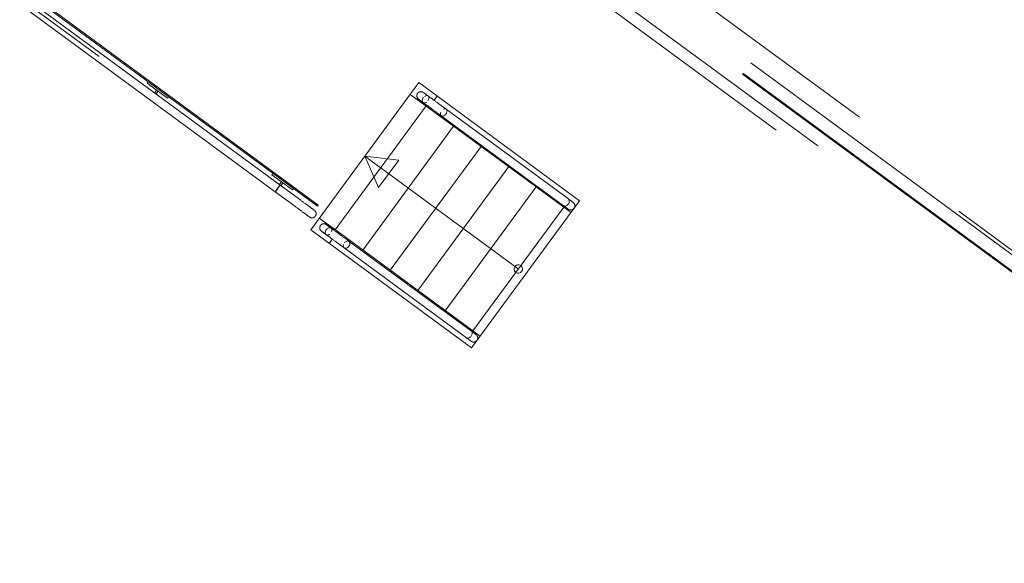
# Model space of a CAD drawing. Header units: metres. Extents: x 135583 to 135939, y 457896 to 458258.
# Tile 468 of 599: x 135751.91 to 135757.67, y 458050.15 to 458053.34. Entities that reach past the tile are written whole.
import ezdxf

# ---------------------------------------------------------------- set-up
doc = ezdxf.new("R2010")
doc.units = ezdxf.units.M
doc.linetypes.add('Hidden', pattern=[4, 2, -2])
doc.layers.add('NIEUWE INSTALLATIE', color=250, linetype='Continuous', lineweight=0)

msp = doc.modelspace()

# ---------------------------------------------------------------- linework, layer by layer
at = {"layer": 'NIEUWE INSTALLATIE', "linetype": 'Hidden'}
for p, q in [((135759.0198, 458051.0292), (135750.9657, 458056.9464)), ((135759.0198, 458051.0292), (135750.9657, 458056.9464)), ((135750.7618, 458054.3042), (135753.5661, 458052.244)), ((135750.7618, 458054.3042), (135753.5661, 458052.244)), ((135757.8018, 458051.8992), (135755.0661, 458053.9091)), ((135757.8018, 458051.8992), (135755.0661, 458053.9091)), ((135755.2156, 458053.9482), (135763.8748, 458047.5864)), ((135755.2156, 458053.9482), (135763.8748, 458047.5864)), ((135754.7263, 458053.8733), (135759.5011, 458050.3654)), ((135754.7263, 458053.8733), (135759.5011, 458050.3654)), ((135757.7562, 458051.8372), (135755.0205, 458053.847)), ((135757.7562, 458051.8372), (135755.0205, 458053.847)), ((135757.7526, 458051.8324), (135755.017, 458053.8422)), ((135757.7526, 458051.8324), (135755.017, 458053.8422)), ((135754.9714, 458053.7801), (135757.707, 458051.7703)), ((135754.9714, 458053.7801), (135757.707, 458051.7703)), ((135753.6127, 458052.1043), (135754.2462, 458052.9666)), ((135754.2462, 458052.9666), (135755.1875, 458052.275)), ((135755.1875, 458052.275), (135754.554, 458051.4127)), ((135754.554, 458051.4127), (135753.6127, 458052.1043))]:
    msp.add_line(p, q, dxfattribs=at)
at = {"layer": 'NIEUWE INSTALLATIE'}
for p, q in [((135753.4331, 458052.3665), (135750.7897, 458054.3085)), ((135753.4509, 458052.3907), (135750.8317, 458054.3149)), ((135750.8429, 458054.3166), (135753.4556, 458052.3971)), ((135750.7222, 458054.2982), (135753.4045, 458052.3275)), ((135752.6538, 458052.9639), (135752.6597, 458052.9719)), ((135752.7747, 458052.875), (135752.6538, 458052.9639)), ((135752.698, 458052.9059), (135752.7102, 458052.9224)), ((135752.7182, 458052.9165), (135752.7061, 458052.8999)), ((135752.7102, 458052.9224), (135752.7182, 458052.9165)), ((135752.7806, 458052.8831), (135752.7747, 458052.875)), ((135754.3034, 458052.8191), (135754.1959, 458052.8981)), ((135754.2886, 458052.83), (135754.1959, 458052.8981)), ((135754.3537, 458052.8876), (135754.3342, 458052.8611)), ((135753.7557, 458052.1047), (135754.2886, 458052.83)), ((135754.3081, 458052.8254), (135754.3034, 458052.8191)), ((135755.1372, 458052.2065), (135754.3034, 458052.8191)), ((135755.1216, 458052.2852), (135754.4057, 458052.8111)), ((135754.3768, 458052.7724), (135754.3771, 458052.7722)), ((135754.3771, 458052.7722), (135755.094, 458052.2455)), ((135753.9169, 458051.9863), (135754.4497, 458052.7116)), ((135754.0781, 458051.8678), (135754.6109, 458052.5931)), ((135753.9295, 458052.5354), (135754.0098, 458052.3523)), ((135753.9295, 458052.5354), (135754.1283, 458052.5135)), ((135754.828, 458051.8753), (135753.9295, 458052.5354)), ((135754.0098, 458052.3523), (135754.1283, 458052.5135)), ((135754.2392, 458051.7494), (135754.7721, 458052.4747)), ((135753.3845, 458052.427), (135753.3904, 458052.4351)), ((135753.5054, 458052.3382), (135753.3845, 458052.427)), ((135753.4225, 458052.352), (135753.4045, 458052.3275)), ((135753.4188, 458052.347), (135753.4151, 458052.342)), ((135753.4289, 458052.3608), (135753.426, 458052.3568)), ((135753.4288, 458052.369), (135753.4409, 458052.3856)), ((135753.4331, 458052.3665), (135753.4326, 458052.3658)), ((135753.4331, 458052.3665), (135753.554, 458052.2777)), ((135753.449, 458052.3796), (135753.4368, 458052.3631)), ((135753.4409, 458052.3856), (135753.449, 458052.3796)), ((135753.4556, 458052.3971), (135753.4509, 458052.3907)), ((135753.4509, 458052.3907), (135753.4556, 458052.3971)), ((135753.6523, 458052.2426), (135753.4509, 458052.3907)), ((135753.4556, 458052.3971), (135753.6571, 458052.2491)), ((135754.4004, 458051.631), (135754.9333, 458052.3563)), ((135753.5254, 458052.2388), (135753.4045, 458052.3276)), ((135753.5113, 458052.3463), (135753.5054, 458052.3382)), ((135753.5254, 458052.2388), (135753.5262, 458052.2381)), ((135753.6571, 458052.2491), (135753.6523, 458052.2426)), ((135754.5616, 458051.5126), (135755.0945, 458052.2379)), ((135753.663, 458052.1728), (135753.7705, 458052.0938)), ((135753.663, 458052.1728), (135753.7557, 458052.1047)), ((135753.7649, 458052.0861), (135753.7705, 458052.0938)), ((135753.7705, 458052.0938), (135754.6043, 458051.4812)), ((135753.7202, 458052.0253), (135753.7388, 458052.0506)), ((135753.8378, 458052.0371), (135753.8374, 458052.0374)), ((135754.5537, 458051.5112), (135753.8379, 458052.0371)), ((135753.8083, 458051.9988), (135754.5251, 458051.4722))]:
    msp.add_line(p, q, dxfattribs=at)
at = {"layer": 'NIEUWE INSTALLATIE', "flags": 128}
for points in [[(135754.2437, 458052.8702), (135754.2429, 458052.8708), (135754.2422, 458052.8714), (135754.2415, 458052.8721), (135754.2408, 458052.8727), (135754.2401, 458052.8734), (135754.2395, 458052.8742), (135754.2389, 458052.8749), (135754.2383, 458052.8757), (135754.2377, 458052.8765), (135754.2372, 458052.8773), (135754.2368, 458052.8782), (135754.2363, 458052.879), (135754.2359, 458052.8799), (135754.2355, 458052.8808), (135754.2352, 458052.8817), (135754.2349, 458052.8826), (135754.2346, 458052.8835), (135754.2344, 458052.8845), (135754.2342, 458052.8854), (135754.2341, 458052.8864), (135754.2339, 458052.8873), (135754.2339, 458052.8883), (135754.2338, 458052.8893), (135754.2338, 458052.8902), (135754.2339, 458052.8912), (135754.234, 458052.8922), (135754.2341, 458052.8931), (135754.2342, 458052.8941), (135754.2344, 458052.895), (135754.2347, 458052.896), (135754.2349, 458052.8969), (135754.2352, 458052.8978), (135754.2356, 458052.8987), (135754.236, 458052.8996), (135754.2364, 458052.9005), (135754.2368, 458052.9013), (135754.2373, 458052.9022), (135754.2378, 458052.903), (135754.2384, 458052.9038), (135754.2385, 458052.904)], [(135754.2385, 458052.904), (135754.2391, 458052.9047), (135754.2397, 458052.9055), (135754.2404, 458052.9062), (135754.241, 458052.9069), (135754.2417, 458052.9076), (135754.2425, 458052.9082), (135754.2432, 458052.9088), (135754.244, 458052.9094), (135754.2448, 458052.9099), (135754.2456, 458052.9104), (135754.2465, 458052.9109), (135754.2473, 458052.9113), (135754.2482, 458052.9118), (135754.2491, 458052.9121), (135754.25, 458052.9125), (135754.2509, 458052.9128), (135754.2518, 458052.913), (135754.2528, 458052.9133), (135754.2537, 458052.9134), (135754.2547, 458052.9136), (135754.2556, 458052.9137), (135754.2566, 458052.9138), (135754.2576, 458052.9138), (135754.2585, 458052.9138), (135754.2595, 458052.9138), (135754.2605, 458052.9137), (135754.2614, 458052.9136), (135754.2624, 458052.9134), (135754.2633, 458052.9132), (135754.2643, 458052.913), (135754.2652, 458052.9127), (135754.2661, 458052.9124), (135754.267, 458052.9121), (135754.2679, 458052.9117), (135754.2688, 458052.9113), (135754.2696, 458052.9108), (135754.2705, 458052.9104), (135754.2713, 458052.9098), (135754.2721, 458052.9093), (135754.2723, 458052.9091)], [(135754.2437, 458052.8702), (135754.2437, 458052.8702), (135754.2439, 458052.87), (135754.2443, 458052.8698), (135754.2447, 458052.8695), (135754.2453, 458052.869), (135754.246, 458052.8685), (135754.2468, 458052.8679), (135754.2478, 458052.8672), (135754.2488, 458052.8664), (135754.25, 458052.8655), (135754.2514, 458052.8646), (135754.2528, 458052.8635), (135754.2543, 458052.8624), (135754.256, 458052.8612), (135754.2578, 458052.8599), (135754.2596, 458052.8585), (135754.2616, 458052.857), (135754.2637, 458052.8555), (135754.2659, 458052.8539), (135754.2681, 458052.8523), (135754.2705, 458052.8505), (135754.2729, 458052.8487), (135754.2754, 458052.8469), (135754.278, 458052.845), (135754.2807, 458052.843), (135754.2835, 458052.841), (135754.2863, 458052.8389), (135754.2892, 458052.8368), (135754.2921, 458052.8347), (135754.2951, 458052.8325), (135754.2981, 458052.8302), (135754.3012, 458052.828), (135754.3043, 458052.8257), (135754.3074, 458052.8234), (135754.3106, 458052.8211), (135754.3138, 458052.8187), (135754.317, 458052.8164), (135754.3202, 458052.814), (135754.3234, 458052.8116), (135754.3266, 458052.8093), (135754.3298, 458052.8069), (135754.3331, 458052.8046), (135754.3362, 458052.8022), (135754.3394, 458052.7999), (135754.3426, 458052.7976), (135754.3457, 458052.7953), (135754.3488, 458052.793), (135754.3518, 458052.7907), (135754.3548, 458052.7885), (135754.3578, 458052.7864), (135754.3607, 458052.7842), (135754.3636, 458052.7821), (135754.3663, 458052.7801), (135754.3691, 458052.7781), (135754.3717, 458052.7762), (135754.3743, 458052.7743), (135754.3767, 458052.7724), (135754.3771, 458052.7722)], [(135754.2488, 458052.8664), (135754.2482, 458052.8669), (135754.2472, 458052.8677), (135754.2463, 458052.8683), (135754.2455, 458052.8688), (135754.2449, 458052.8693), (135754.2444, 458052.8697), (135754.244, 458052.8699), (135754.2438, 458052.8701), (135754.2437, 458052.8702)], [(135754.4057, 458052.8111), (135754.4033, 458052.8129), (135754.4007, 458052.8148), (135754.3981, 458052.8167), (135754.3954, 458052.8187), (135754.3926, 458052.8207), (135754.3898, 458052.8228), (135754.3869, 458052.8249), (135754.3839, 458052.8271), (135754.3809, 458052.8293), (135754.3779, 458052.8315), (135754.3748, 458052.8338), (135754.3717, 458052.8361), (135754.3685, 458052.8384), (135754.3654, 458052.8407), (135754.3622, 458052.8431), (135754.359, 458052.8455), (135754.3557, 458052.8478), (135754.3525, 458052.8502), (135754.3493, 458052.8526), (135754.3461, 458052.8549), (135754.3429, 458052.8573), (135754.3397, 458052.8596), (135754.3365, 458052.8619), (135754.3334, 458052.8642), (135754.3303, 458052.8665), (135754.3272, 458052.8688), (135754.3242, 458052.871), (135754.3212, 458052.8732), (135754.3182, 458052.8754), (135754.3153, 458052.8775), (135754.3125, 458052.8796), (135754.3098, 458052.8816), (135754.3071, 458052.8836), (135754.3045, 458052.8855), (135754.3019, 458052.8874), (135754.2995, 458052.8892), (135754.2971, 458052.8909), (135754.2948, 458052.8926), (135754.2926, 458052.8942), (135754.2905, 458052.8957), (135754.2885, 458052.8972), (135754.2867, 458052.8986), (135754.2849, 458052.8999), (135754.2832, 458052.9011), (135754.2816, 458052.9023), (135754.2802, 458052.9033), (135754.2788, 458052.9043), (135754.2776, 458052.9052), (135754.2765, 458052.906), (135754.2756, 458052.9067), (135754.2747, 458052.9073), (135754.274, 458052.9079), (135754.2734, 458052.9083), (135754.2729, 458052.9087), (135754.2726, 458052.9089), (135754.2724, 458052.9091), (135754.2723, 458052.9091)], [(135754.2723, 458052.9091), (135754.2723, 458052.9091), (135754.2725, 458052.9089), (135754.2729, 458052.9087), (135754.2733, 458052.9084), (135754.2739, 458052.908), (135754.2746, 458052.9074), (135754.2754, 458052.9068), (135754.2764, 458052.9061), (135754.2774, 458052.9053), (135754.2776, 458052.9052)], [(135753.606, 458052.1795), (135753.6059, 458052.1796), (135753.6057, 458052.1797), (135753.6054, 458052.18), (135753.6049, 458052.1803), (135753.6044, 458052.1807), (135753.6037, 458052.1812), (135753.6028, 458052.1819), (135753.6019, 458052.1826), (135753.6008, 458052.1833), (135753.5996, 458052.1842), (135753.5983, 458052.1852), (135753.5969, 458052.1862), (135753.5953, 458052.1874), (135753.5937, 458052.1886), (135753.5919, 458052.1899), (135753.59, 458052.1913), (135753.588, 458052.1927), (135753.586, 458052.1942), (135753.5838, 458052.1958), (135753.5815, 458052.1975), (135753.5792, 458052.1992), (135753.5767, 458052.201), (135753.5742, 458052.2029), (135753.5716, 458052.2048), (135753.5689, 458052.2068), (135753.5662, 458052.2088), (135753.5634, 458052.2108), (135753.5605, 458052.213), (135753.5576, 458052.2151), (135753.5546, 458052.2173), (135753.5516, 458052.2195), (135753.5485, 458052.2218), (135753.5454, 458052.2241), (135753.5422, 458052.2264), (135753.5391, 458052.2287), (135753.5359, 458052.231), (135753.5327, 458052.2334), (135753.5295, 458052.2357), (135753.5262, 458052.2381), (135753.5254, 458052.2388)], [(135753.554, 458052.2777), (135753.5572, 458052.2753), (135753.5604, 458052.2729), (135753.5636, 458052.2706), (135753.5668, 458052.2682), (135753.57, 458052.2659), (135753.5731, 458052.2636), (135753.5762, 458052.2613), (135753.5793, 458052.2591), (135753.5824, 458052.2568), (135753.5854, 458052.2546), (135753.5883, 458052.2525), (135753.5912, 458052.2503), (135753.594, 458052.2483), (135753.5968, 458052.2462), (135753.5995, 458052.2442), (135753.6021, 458052.2423), (135753.6046, 458052.2404), (135753.6071, 458052.2386), (135753.6095, 458052.2369), (135753.6118, 458052.2352), (135753.614, 458052.2336), (135753.6161, 458052.232), (135753.6181, 458052.2306), (135753.62, 458052.2292), (135753.6218, 458052.2279), (135753.6235, 458052.2266), (135753.6251, 458052.2255), (135753.6265, 458052.2244), (135753.6279, 458052.2234), (135753.6291, 458052.2225), (135753.6302, 458052.2217), (135753.6312, 458052.221), (135753.632, 458052.2203), (135753.6328, 458052.2198), (135753.6334, 458052.2193), (135753.6339, 458052.219), (135753.6342, 458052.2187), (135753.6345, 458052.2185), (135753.6346, 458052.2185)], [(135755.094, 458052.2455), (135755.0958, 458052.2441), (135755.0982, 458052.2424), (135755.1004, 458052.2408), (135755.1025, 458052.2393), (135755.1045, 458052.2378), (135755.1064, 458052.2364), (135755.1082, 458052.2351), (135755.1099, 458052.2338), (135755.1115, 458052.2326), (135755.113, 458052.2316), (135755.1143, 458052.2306), (135755.1156, 458052.2297), (135755.1167, 458052.2288), (135755.1177, 458052.2281), (135755.1186, 458052.2275), (135755.1193, 458052.2269), (135755.1199, 458052.2264), (135755.1204, 458052.2261), (135755.1208, 458052.2258), (135755.121, 458052.2256), (135755.1212, 458052.2255)], [(135755.1498, 458052.2645), (135755.1497, 458052.2645), (135755.1495, 458052.2647), (135755.1492, 458052.2649), (135755.1487, 458052.2652), (135755.1482, 458052.2656), (135755.1475, 458052.2662), (135755.1466, 458052.2668), (135755.1457, 458052.2675), (135755.1446, 458052.2683), (135755.1434, 458052.2691), (135755.1421, 458052.2701), (135755.1407, 458052.2712), (135755.1391, 458052.2723), (135755.1375, 458052.2735), (135755.1357, 458052.2748), (135755.1338, 458052.2762), (135755.1318, 458052.2776), (135755.1298, 458052.2792), (135755.1276, 458052.2808), (135755.1253, 458052.2824), (135755.123, 458052.2842), (135755.1221, 458052.2848)], [(135755.1446, 458052.2682), (135755.1455, 458052.2676), (135755.1465, 458052.2669), (135755.1473, 458052.2663), (135755.1481, 458052.2657), (135755.1487, 458052.2653), (135755.1491, 458052.2649), (135755.1495, 458052.2647), (135755.1497, 458052.2645), (135755.1498, 458052.2645)], [(135755.1498, 458052.2645), (135755.1505, 458052.2639), (135755.1513, 458052.2633), (135755.152, 458052.2626), (135755.1527, 458052.2619), (135755.1533, 458052.2612), (135755.154, 458052.2605), (135755.1546, 458052.2598), (135755.1552, 458052.259), (135755.1557, 458052.2582), (135755.1562, 458052.2574), (135755.1567, 458052.2565), (135755.1571, 458052.2557), (135755.1575, 458052.2548), (135755.1579, 458052.2539), (135755.1583, 458052.253), (135755.1586, 458052.2521), (135755.1588, 458052.2511), (135755.159, 458052.2502), (135755.1592, 458052.2493), (135755.1594, 458052.2483), (135755.1595, 458052.2473), (135755.1596, 458052.2464), (135755.1596, 458052.2454), (135755.1596, 458052.2444), (135755.1596, 458052.2435), (135755.1595, 458052.2425), (135755.1594, 458052.2416), (135755.1592, 458052.2406), (135755.159, 458052.2397), (135755.1588, 458052.2387), (135755.1585, 458052.2378), (135755.1582, 458052.2369), (135755.1579, 458052.236), (135755.1575, 458052.2351), (135755.1571, 458052.2342), (135755.1566, 458052.2334), (135755.1561, 458052.2325), (135755.1558, 458052.2319)], [(135753.6008, 458052.1833), (135753.6016, 458052.1828), (135753.6026, 458052.182), (135753.6034, 458052.1814), (135753.6042, 458052.1809), (135753.6048, 458052.1804), (135753.6053, 458052.1801), (135753.6056, 458052.1798), (135753.6059, 458052.1796), (135753.606, 458052.1796)], [(135753.606, 458052.1795), (135753.6068, 458052.179), (135753.6076, 458052.1785), (135753.6084, 458052.178), (135753.6093, 458052.1775), (135753.6101, 458052.1771), (135753.611, 458052.1767), (135753.6119, 458052.1764), (135753.6128, 458052.176), (135753.6137, 458052.1758), (135753.6147, 458052.1755), (135753.6156, 458052.1753), (135753.6166, 458052.1751), (135753.6175, 458052.175), (135753.6185, 458052.1749), (135753.6195, 458052.1749), (135753.6204, 458052.1749), (135753.6214, 458052.1749), (135753.6223, 458052.1749), (135753.6233, 458052.1751), (135753.6243, 458052.1752), (135753.6252, 458052.1754), (135753.6262, 458052.1756), (135753.6271, 458052.1758), (135753.628, 458052.1761), (135753.6289, 458052.1765), (135753.6298, 458052.1768), (135753.6307, 458052.1772), (135753.6316, 458052.1777), (135753.6324, 458052.1781), (135753.6332, 458052.1786), (135753.634, 458052.1792), (135753.6348, 458052.1797), (135753.6356, 458052.1803), (135753.6363, 458052.181), (135753.637, 458052.1816), (135753.6377, 458052.1823), (135753.6384, 458052.183), (135753.639, 458052.1837), (135753.6396, 458052.1845), (135753.6397, 458052.1847)], [(135753.6346, 458052.2185), (135753.6345, 458052.2185), (135753.6343, 458052.2187), (135753.634, 458052.2189), (135753.6335, 458052.2192), (135753.633, 458052.2197), (135753.6323, 458052.2202), (135753.6314, 458052.2208), (135753.6305, 458052.2215), (135753.6294, 458052.2223), (135753.6291, 458052.2225)], [(135753.6397, 458052.1847), (135753.6403, 458052.1855), (135753.6408, 458052.1863), (135753.6413, 458052.1871), (135753.6418, 458052.188), (135753.6422, 458052.1889), (135753.6426, 458052.1897), (135753.6429, 458052.1906), (135753.6432, 458052.1916), (135753.6435, 458052.1925), (135753.6438, 458052.1934), (135753.644, 458052.1944), (135753.6441, 458052.1953), (135753.6443, 458052.1963), (135753.6444, 458052.1972), (135753.6444, 458052.1982), (135753.6444, 458052.1992), (135753.6444, 458052.2001), (135753.6443, 458052.2011), (135753.6442, 458052.2021), (135753.6441, 458052.203), (135753.6439, 458052.204), (135753.6437, 458052.2049), (135753.6434, 458052.2058), (135753.6431, 458052.2068), (135753.6428, 458052.2077), (135753.6424, 458052.2086), (135753.642, 458052.2094), (135753.6416, 458052.2103), (135753.6411, 458052.2111), (135753.6406, 458052.212), (135753.6401, 458052.2128), (135753.6395, 458052.2136), (135753.6389, 458052.2143), (135753.6383, 458052.215), (135753.6377, 458052.2158), (135753.637, 458052.2164), (135753.6363, 458052.2171), (135753.6355, 458052.2177), (135753.6348, 458052.2183), (135753.6346, 458052.2185)], [(135755.1212, 458052.2255), (135755.1211, 458052.2256), (135755.1209, 458052.2257), (135755.1206, 458052.226), (135755.1201, 458052.2263), (135755.1196, 458052.2267), (135755.1189, 458052.2272), (135755.118, 458052.2278), (135755.1171, 458052.2285), (135755.116, 458052.2293), (135755.1156, 458052.2296)], [(135755.154, 458052.2295), (135755.1537, 458052.2292), (135755.1531, 458052.2285), (135755.1524, 458052.2278), (135755.1517, 458052.2271), (135755.151, 458052.2265), (135755.1502, 458052.2259), (135755.1494, 458052.2253), (135755.1486, 458052.2248), (135755.1478, 458052.2243), (135755.147, 458052.2238), (135755.1461, 458052.2233), (135755.1453, 458052.2229), (135755.1444, 458052.2225), (135755.1435, 458052.2222), (135755.1425, 458052.2219), (135755.1416, 458052.2216), (135755.1407, 458052.2214), (135755.1397, 458052.2212), (135755.1388, 458052.2211), (135755.1378, 458052.221), (135755.1368, 458052.2209), (135755.1359, 458052.2209), (135755.1349, 458052.2209), (135755.134, 458052.2209), (135755.133, 458052.221), (135755.132, 458052.2211), (135755.1311, 458052.2213), (135755.1301, 458052.2214), (135755.1292, 458052.2217), (135755.1283, 458052.2219), (135755.1273, 458052.2223), (135755.1264, 458052.2226), (135755.1256, 458052.223), (135755.1247, 458052.2234), (135755.1238, 458052.2238), (135755.123, 458052.2243), (135755.1222, 458052.2248), (135755.1214, 458052.2254), (135755.1212, 458052.2255)], [(135753.6753, 458052.0966), (135753.6745, 458052.0971), (135753.6738, 458052.0978), (135753.6731, 458052.0984), (135753.6724, 458052.0991), (135753.6717, 458052.0998), (135753.6711, 458052.1005), (135753.6705, 458052.1013), (135753.6699, 458052.102), (135753.6694, 458052.1028), (135753.6688, 458052.1037), (135753.6684, 458052.1045), (135753.6679, 458052.1054), (135753.6675, 458052.1062), (135753.6671, 458052.1071), (135753.6668, 458052.108), (135753.6665, 458052.109), (135753.6662, 458052.1099), (135753.666, 458052.1108), (135753.6658, 458052.1118), (135753.6657, 458052.1127), (135753.6656, 458052.1137), (135753.6655, 458052.1146), (135753.6654, 458052.1156), (135753.6654, 458052.1166), (135753.6655, 458052.1175), (135753.6656, 458052.1185), (135753.6657, 458052.1195), (135753.6658, 458052.1204), (135753.666, 458052.1214), (135753.6663, 458052.1223), (135753.6665, 458052.1232), (135753.6668, 458052.1241), (135753.6672, 458052.125), (135753.6676, 458052.1259), (135753.668, 458052.1268), (135753.6684, 458052.1277), (135753.6689, 458052.1285), (135753.6694, 458052.1293), (135753.67, 458052.1301), (135753.6701, 458052.1303)], [(135753.6701, 458052.1303), (135753.6707, 458052.1311), (135753.6713, 458052.1318), (135753.672, 458052.1325), (135753.6727, 458052.1332), (135753.6734, 458052.1339), (135753.6741, 458052.1345), (135753.6748, 458052.1351), (135753.6756, 458052.1357), (135753.6764, 458052.1363), (135753.6772, 458052.1368), (135753.6781, 458052.1373), (135753.6789, 458052.1377), (135753.6798, 458052.1381), (135753.6807, 458052.1385), (135753.6816, 458052.1388), (135753.6825, 458052.1391), (135753.6834, 458052.1394), (135753.6844, 458052.1396), (135753.6853, 458052.1398), (135753.6863, 458052.1399), (135753.6872, 458052.1401), (135753.6882, 458052.1401), (135753.6892, 458052.1402), (135753.6901, 458052.1402), (135753.6911, 458052.1401), (135753.6921, 458052.14), (135753.693, 458052.1399), (135753.694, 458052.1398), (135753.6949, 458052.1396), (135753.6959, 458052.1393), (135753.6968, 458052.1391), (135753.6977, 458052.1388), (135753.6986, 458052.1384), (135753.6995, 458052.138), (135753.7004, 458052.1376), (135753.7012, 458052.1372), (135753.7021, 458052.1367), (135753.7029, 458052.1362), (135753.7037, 458052.1356), (135753.7039, 458052.1355)], [(135753.7039, 458052.1355), (135753.704, 458052.1354), (135753.7041, 458052.1353), (135753.7045, 458052.1351), (135753.7049, 458052.1347), (135753.7055, 458052.1343), (135753.7062, 458052.1338), (135753.707, 458052.1332), (135753.708, 458052.1325), (135753.7091, 458052.1317), (135753.7092, 458052.1316)], [(135753.8374, 458052.0374), (135753.8349, 458052.0392), (135753.8323, 458052.0411), (135753.8297, 458052.0431), (135753.827, 458052.045), (135753.8242, 458052.0471), (135753.8214, 458052.0492), (135753.8185, 458052.0513), (135753.8155, 458052.0535), (135753.8125, 458052.0557), (135753.8095, 458052.0579), (135753.8064, 458052.0602), (135753.8033, 458052.0625), (135753.8002, 458052.0648), (135753.797, 458052.0671), (135753.7938, 458052.0694), (135753.7906, 458052.0718), (135753.7874, 458052.0742), (135753.7841, 458052.0765), (135753.7809, 458052.0789), (135753.7777, 458052.0813), (135753.7745, 458052.0836), (135753.7713, 458052.086), (135753.7681, 458052.0883), (135753.765, 458052.0906), (135753.7619, 458052.0929), (135753.7588, 458052.0951), (135753.7558, 458052.0974), (135753.7528, 458052.0996), (135753.7498, 458052.1017), (135753.747, 458052.1038), (135753.7441, 458052.1059), (135753.7414, 458052.1079), (135753.7387, 458052.1099), (135753.7361, 458052.1118), (135753.7335, 458052.1137), (135753.7311, 458052.1155), (135753.7287, 458052.1173), (135753.7264, 458052.1189), (135753.7242, 458052.1205), (135753.7221, 458052.1221), (135753.7202, 458052.1235), (135753.7183, 458052.1249), (135753.7165, 458052.1262), (135753.7148, 458052.1275), (135753.7132, 458052.1286), (135753.7118, 458052.1297), (135753.7105, 458052.1307), (135753.7092, 458052.1316), (135753.7081, 458052.1324), (135753.7072, 458052.1331), (135753.7063, 458052.1337), (135753.7056, 458052.1342), (135753.705, 458052.1347), (135753.7045, 458052.135), (135753.7042, 458052.1353), (135753.704, 458052.1354), (135753.7039, 458052.1355)], [(135753.6804, 458052.0928), (135753.6798, 458052.0933), (135753.6788, 458052.094), (135753.6779, 458052.0946), (135753.6771, 458052.0952), (135753.6765, 458052.0957), (135753.676, 458052.096), (135753.6757, 458052.0963), (135753.6754, 458052.0965), (135753.6753, 458052.0966)], [(135753.6753, 458052.0966), (135753.6754, 458052.0965), (135753.6755, 458052.0964), (135753.6759, 458052.0961), (135753.6763, 458052.0958), (135753.6769, 458052.0954), (135753.6776, 458052.0949), (135753.6784, 458052.0943), (135753.6794, 458052.0936), (135753.6805, 458052.0928), (135753.6817, 458052.0919), (135753.683, 458052.0909), (135753.6844, 458052.0899), (135753.6859, 458052.0887), (135753.6876, 458052.0875), (135753.6894, 458052.0862), (135753.6912, 458052.0848), (135753.6932, 458052.0834), (135753.6953, 458052.0819), (135753.6975, 458052.0803), (135753.6997, 458052.0786), (135753.7021, 458052.0769), (135753.7045, 458052.0751), (135753.7071, 458052.0732), (135753.7097, 458052.0713), (135753.7123, 458052.0693), (135753.7151, 458052.0673), (135753.7179, 458052.0653), (135753.7208, 458052.0632), (135753.7237, 458052.061), (135753.7267, 458052.0588), (135753.7297, 458052.0566), (135753.7328, 458052.0543), (135753.7359, 458052.052), (135753.739, 458052.0497), (135753.7422, 458052.0474), (135753.7454, 458052.0451), (135753.7486, 458052.0427), (135753.7518, 458052.0404), (135753.755, 458052.038), (135753.7582, 458052.0356), (135753.7615, 458052.0333), (135753.7647, 458052.0309), (135753.7679, 458052.0286), (135753.771, 458052.0262), (135753.7742, 458052.0239), (135753.7773, 458052.0216), (135753.7804, 458052.0193), (135753.7835, 458052.0171), (135753.7865, 458052.0149), (135753.7894, 458052.0127), (135753.7923, 458052.0106), (135753.7952, 458052.0085), (135753.7979, 458052.0064), (135753.8007, 458052.0045), (135753.8033, 458052.0025), (135753.8059, 458052.0006), (135753.8083, 458051.9989)], [(135754.5814, 458051.4908), (135754.5813, 458051.4909), (135754.5811, 458051.491), (135754.5808, 458051.4912), (135754.5803, 458051.4916), (135754.5798, 458051.492), (135754.5791, 458051.4925), (135754.5782, 458051.4931), (135754.5773, 458051.4938), (135754.5762, 458051.4946), (135754.575, 458051.4955), (135754.5737, 458051.4965), (135754.5723, 458051.4975), (135754.5707, 458051.4986), (135754.5691, 458051.4999), (135754.5673, 458051.5012), (135754.5654, 458051.5025), (135754.5635, 458051.504), (135754.5614, 458051.5055), (135754.5592, 458051.5071), (135754.5569, 458051.5088), (135754.5546, 458051.5105), (135754.5537, 458051.5112)], [(135754.5537, 458051.5111), (135754.5542, 458051.5108), (135754.5545, 458051.5105)], [(135754.5762, 458051.4946), (135754.5771, 458051.4939), (135754.5781, 458051.4932), (135754.5789, 458051.4926), (135754.5797, 458051.4921), (135754.5803, 458051.4916), (135754.5807, 458051.4913), (135754.5811, 458051.491), (135754.5813, 458051.4909), (135754.5814, 458051.4908)], [(135754.5814, 458051.4908), (135754.5821, 458051.4902), (135754.5829, 458051.4896), (135754.5836, 458051.489), (135754.5843, 458051.4883), (135754.585, 458051.4876), (135754.5856, 458051.4869), (135754.5862, 458051.4861), (135754.5868, 458051.4853), (135754.5873, 458051.4845), (135754.5878, 458051.4837), (135754.5883, 458051.4829), (135754.5887, 458051.482), (135754.5892, 458051.4811), (135754.5895, 458051.4802), (135754.5899, 458051.4793), (135754.5902, 458051.4784), (135754.5904, 458051.4775), (135754.5907, 458051.4766), (135754.5909, 458051.4756), (135754.591, 458051.4747), (135754.5911, 458051.4737), (135754.5912, 458051.4727), (135754.5912, 458051.4718), (135754.5912, 458051.4708), (135754.5912, 458051.4698), (135754.5911, 458051.4689), (135754.591, 458051.4679), (135754.5908, 458051.467), (135754.5906, 458051.466), (135754.5904, 458051.4651), (135754.5901, 458051.4641), (135754.5898, 458051.4632), (135754.5895, 458051.4623), (135754.5891, 458051.4614), (135754.5887, 458051.4606), (135754.5882, 458051.4597), (135754.5878, 458051.4589), (135754.5874, 458051.4583)], [(135754.5251, 458051.4722), (135754.5275, 458051.4705), (135754.5298, 458051.4688), (135754.532, 458051.4672), (135754.5341, 458051.4656), (135754.5361, 458051.4641), (135754.538, 458051.4627), (135754.5398, 458051.4614), (135754.5415, 458051.4602), (135754.5431, 458051.459), (135754.5446, 458051.4579), (135754.5459, 458051.4569), (135754.5472, 458051.456), (135754.5483, 458051.4552), (135754.5493, 458051.4544), (135754.5502, 458051.4538), (135754.5509, 458051.4533), (135754.5515, 458051.4528), (135754.552, 458051.4524), (135754.5524, 458051.4522), (135754.5527, 458051.452), (135754.5528, 458051.4519)], [(135754.5528, 458051.4519), (135754.5527, 458051.4519), (135754.5525, 458051.4521), (135754.5522, 458051.4523), (135754.5518, 458051.4526), (135754.5512, 458051.4531), (135754.5505, 458051.4536), (135754.5496, 458051.4542), (135754.5487, 458051.4549), (135754.5476, 458051.4557), (135754.5472, 458051.456)], [(135754.5856, 458051.4559), (135754.5853, 458051.4555), (135754.5847, 458051.4548), (135754.584, 458051.4541), (135754.5833, 458051.4535), (135754.5826, 458051.4528), (135754.5818, 458051.4522), (135754.5811, 458051.4517), (135754.5803, 458051.4511), (135754.5794, 458051.4506), (135754.5786, 458051.4501), (135754.5777, 458051.4497), (135754.5769, 458051.4493), (135754.576, 458051.4489), (135754.5751, 458051.4486), (135754.5742, 458051.4483), (135754.5732, 458051.448), (135754.5723, 458051.4478), (135754.5713, 458051.4476), (135754.5704, 458051.4474), (135754.5694, 458051.4473), (135754.5685, 458051.4472), (135754.5675, 458051.4472), (135754.5665, 458051.4472), (135754.5656, 458051.4472), (135754.5646, 458051.4473), (135754.5636, 458051.4474), (135754.5627, 458051.4476), (135754.5617, 458051.4478), (135754.5608, 458051.448), (135754.5599, 458051.4483), (135754.559, 458051.4486), (135754.5581, 458051.4489), (135754.5572, 458051.4493), (135754.5563, 458051.4497), (135754.5554, 458051.4502), (135754.5546, 458051.4507), (135754.5538, 458051.4512), (135754.553, 458051.4517), (135754.5528, 458051.4519)]]:
    msp.add_lwpolyline(points, dxfattribs=at)
at = {"layer": 'NIEUWE INSTALLATIE', "extrusion": (0, 0, -1)}
for major_axis, ratio, start_param, end_param in [((0.0143, 0.0195), 0.000001, 4.539184, 10.467936), ((0.0143, 0.0195), 0.000001, 4.072259, 10.205354), ((-0.0143, -0.0195), 0.000001, 3.926991, 6.283185), ((-0.0227, 0.0082), 1, 2.049606, 2.067769), ((0.0143, 0.0195), 0.000001, 1.836215, 2.308761)]:
    msp.add_ellipse((135753.4188, 458052.347), major_axis=major_axis, ratio=ratio, start_param=start_param, end_param=end_param, dxfattribs=at)
at = {"layer": 'NIEUWE INSTALLATIE'}
for centre, major_axis, ratio in [((135753.4188, 458052.347), (0.0143, 0.0195), 0.000001), ((135754.828, 458051.8753), (-0.0201, 0.0148), 1)]:
    msp.add_ellipse(centre, major_axis=major_axis, ratio=ratio, dxfattribs=at)
msp.add_ellipse((135753.4188, 458052.347), major_axis=(0.0143, 0.0195), ratio=0.000001, start_param=0.523599, end_param=1.144601, dxfattribs=at)
for points, knots in [([(135754.2714, 458052.8499), (135754.2696, 458052.8511), (135754.2669, 458052.8547), (135754.2657, 458052.8623), (135754.2675, 458052.8709), (135754.2705, 458052.8765), (135754.2724, 458052.8791)], [0.5000136, 0.5000136, 0.5000136, 0.5000136, 0.625, 0.75, 0.875, 1, 1, 1, 1]), ([(135754.2789, 458052.8858), (135754.2813, 458052.8877), (135754.2864, 458052.8905), (135754.294, 458052.8916), (135754.2982, 458052.8901), (135754.3, 458052.8888)], [0.125, 0.125, 0.125, 0.125, 0.25, 0.375, 0.4999864, 0.4999864, 0.4999864, 0.4999864]), ([(135754.3905, 458052.8116), (135754.3928, 458052.8126), (135754.3973, 458052.8138), (135754.4035, 458052.8129), (135754.4082, 458052.8094), (135754.4109, 458052.8038), (135754.4112, 458052.7967), (135754.4092, 458052.789), (135754.4064, 458052.7841), (135754.4048, 458052.7818)], [0.2231291, 0.2231291, 0.2231291, 0.2231291, 0.3333333, 0.4444444, 0.5555556, 0.6666667, 0.7777778, 0.8888889, 1, 1, 1, 1]), ([(135754.4048, 458052.7818), (135754.4031, 458052.7796), (135754.3992, 458052.7754), (135754.3925, 458052.7712), (135754.3856, 458052.7694), (135754.3794, 458052.7703), (135754.3747, 458052.7738), (135754.372, 458052.7794), (135754.3717, 458052.7864), (135754.373, 458052.7915), (135754.374, 458052.7939)], [0, 0, 0, 0, 0.1111111, 0.2222222, 0.3333333, 0.4444444, 0.5555556, 0.6666667, 0.7777778, 0.8858737, 0.8858737, 0.8858737, 0.8858737]), ([(135755.0935, 458052.2459), (135755.0952, 458052.2446), (135755.0994, 458052.2431), (135755.107, 458052.2441), (135755.1148, 458052.2484), (135755.1192, 458052.253), (135755.1211, 458052.2556)], [0.5000136, 0.5000136, 0.5000136, 0.5000136, 0.625, 0.75, 0.875, 1, 1, 1, 1]), ([(135755.1211, 458052.2556), (135755.1229, 458052.2581), (135755.126, 458052.2637), (135755.1278, 458052.2724), (135755.1265, 458052.28), (135755.1238, 458052.2835), (135755.1221, 458052.2848)], [0, 0, 0, 0, 0.125, 0.25, 0.375, 0.4999864, 0.4999864, 0.4999864, 0.4999864]), ([(135753.8088, 458051.9985), (135753.8105, 458051.9972), (135753.8147, 458051.9957), (135753.8223, 458051.9968), (135753.8301, 458052.0011), (135753.8345, 458052.0056), (135753.8364, 458052.0082)], [-0.4999864, -0.4999864, -0.4999864, -0.4999864, -0.375, -0.25, -0.125, 0, 0, 0, 0]), ([(135753.8364, 458052.0082), (135753.8382, 458052.0107), (135753.8413, 458052.0163), (135753.8431, 458052.025), (135753.8418, 458052.0326), (135753.8391, 458052.0362), (135753.8374, 458052.0374)], [-1, -1, -1, -1, -0.875, -0.75, -0.625, -0.5000136, -0.5000136, -0.5000136, -0.5000136])]:
    msp.add_open_spline(points, degree=3, knots=knots, dxfattribs=at)
for points in [[(135754.3, 458052.8888), (135754.3017, 458052.8875), (135754.3045, 458052.8839), (135754.3057, 458052.8764), (135754.3039, 458052.8677), (135754.3008, 458052.8621), (135754.2989, 458052.8596)], [(135754.2925, 458052.8529), (135754.2901, 458052.851), (135754.2849, 458052.8481), (135754.2773, 458052.847), (135754.2731, 458052.8486), (135754.2714, 458052.8499)], [(135753.4362, 458052.3638), (135753.4352, 458052.3648), (135753.4342, 458052.3657), (135753.4331, 458052.3665)], [(135753.4353, 458052.3646), (135753.4357, 458052.3642), (135753.4362, 458052.3638), (135753.4366, 458052.3634)], [(135753.4045, 458052.3276), (135753.4056, 458052.3268), (135753.4067, 458052.3261), (135753.408, 458052.3254)], [(135753.4085, 458052.3252), (135753.408, 458052.3254), (135753.4074, 458052.3257), (135753.4069, 458052.326)], [(135753.704, 458052.1054), (135753.7057, 458052.1077), (135753.7095, 458052.1118), (135753.7163, 458052.1161), (135753.7232, 458052.1179), (135753.7293, 458052.1169), (135753.734, 458052.1135), (135753.7367, 458052.1079), (135753.737, 458052.1008), (135753.7357, 458052.0957), (135753.7346, 458052.0932)], [(135753.7249, 458052.0799), (135753.7228, 458052.0781), (135753.7183, 458052.0753), (135753.7114, 458052.0735), (135753.7053, 458052.0744), (135753.7006, 458052.0778), (135753.6979, 458052.0834), (135753.6975, 458052.0905), (135753.6995, 458052.0982), (135753.7023, 458052.1032), (135753.704, 458052.1054)], [(135753.8053, 458052.0195), (135753.8043, 458052.0167), (135753.8031, 458052.0109), (135753.8043, 458052.0033), (135753.807, 458051.9998), (135753.8088, 458051.9985)], [(135753.8374, 458052.0374), (135753.8356, 458052.0387), (135753.8314, 458052.0402), (135753.8238, 458052.0392), (135753.8161, 458052.0348), (135753.8117, 458052.0303), (135753.8098, 458052.0277)], [(135754.5527, 458051.4819), (135754.551, 458051.4797), (135754.5471, 458051.4755), (135754.5404, 458051.4713), (135754.5335, 458051.4695), (135754.5274, 458051.4704), (135754.5242, 458051.4727), (135754.523, 458051.4742)], [(135754.5511, 458051.5126), (135754.553, 458051.5118), (135754.5561, 458051.5095), (135754.5588, 458051.5039), (135754.5592, 458051.4968), (135754.5571, 458051.4891), (135754.5543, 458051.4842), (135754.5527, 458051.4819)]]:
    msp.add_open_spline(points, degree=3, dxfattribs=at)

doc.saveas('drawing.dxf')
